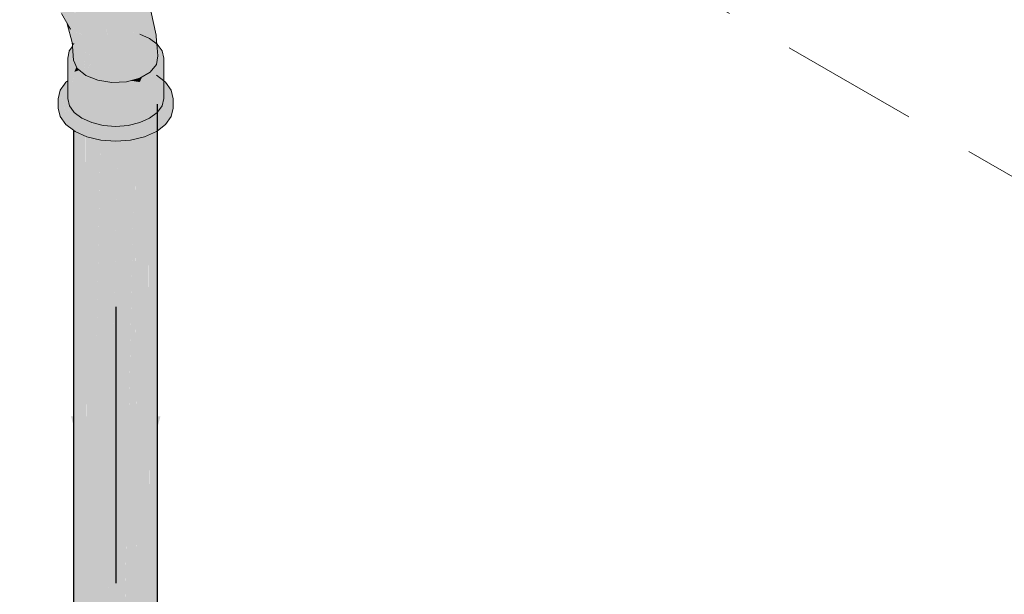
# Model space of a CAD drawing. Header units: millimetres. Extents: x 2 to 902, y -447 to 199.
# Tile 374 of 656: x 79.876 to 81.303, y 94.537 to 95.37. Entities that reach past the tile are written whole.
import ezdxf

# ---------------------------------------------------------------- set-up
doc = ezdxf.new("R2010")
doc.units = ezdxf.units.MM
doc.header["$MEASUREMENT"] = 0
doc.linetypes.add('JIS_02_2.0', pattern=[0.3, 0.2, -0.1])
for name, color, linetype, lineweight in [('AF-Condutos', 4, 'Continuous', 25), ('AF-Conexões', 9, 'Continuous', 18), ('AF-Sentido conduto', 9, 'Continuous', 30), ('DI-Área do detalhe', 7, 'JIS_02_2.0', 9)]:
    doc.layers.add(name, color=color, linetype=linetype, lineweight=lineweight)

msp = doc.modelspace()

# ---------------------------------------------------------------- hatches: boundary and pattern name
at = {"layer": 'AF-Condutos', "linetype": 'Continuous'}
for points in [[(80.076, 94.1024), (80.076, 94.1091), (80.076, 94.1651), (80.076, 95.2472), (80.0748, 94.1704), (80.0748, 94.1109), (80.0747, 94.1034), (80.0747, 94.0607), (80.076, 94.0754)], [(80.0638, 94.1117), (80.0638, 94.1262), (80.0637, 94.219), (80.0631, 95.2194), (80.0631, 94.2215), (80.0631, 94.1271), (80.0631, 94.2215), (80.0631, 95.2194), (80.0476, 94.2897), (80.0433, 95.2102), (80.0446, 94.3028), (80.045, 94.301), (80.0446, 94.3028), (80.0452, 94.152), (80.0631, 94.1121), (80.0452, 94.152), (80.0446, 94.3028), (80.0433, 95.2102), (80.0433, 94.3082), (80.0448, 94.1527), (80.0433, 94.3082), (80.0433, 95.2102), (80.0261, 94.3839), (80.0433, 94.1547), (80.0448, 94.1259), (80.0433, 94.1547), (80.0261, 94.3839), (80.0219, 94.1846), (80.0433, 94.127), (80.0219, 94.1846), (80.021, 94.1438), (80.0187, 94.0345), (80.0433, 94.0384), (80.0631, 94.0476), (80.0747, 94.0607), (80.0747, 94.1034), (80.0747, 94.111), (80.0747, 94.1709), (80.0747, 94.0607), (80.0748, 94.1704), (80.0747, 95.2325), (80.0648, 94.2144), (80.0631, 95.2194), (80.0638, 94.2184), (80.0639, 94.126), (80.0638, 94.2184), (80.0631, 95.2194), (80.0637, 94.219), (80.0638, 94.1262)], [(79.9934, 95.1954), (79.9936, 95.2086), (79.9722, 95.2166)], [(80.0648, 94.2144), (80.0745, 95.2077), (80.0631, 95.2194), (80.0632, 95.1992)], [(79.9544, 95.2087), (79.9544, 94.0717), (79.9583, 95.2064), (79.9582, 95.207), (79.9567, 95.2077), (79.9544, 95.2094)], [(79.9545, 94.1041), (79.9545, 94.1039), (79.9584, 94.0572), (79.9722, 94.0448), (79.9735, 94.1125), (79.9735, 94.1181), (79.9722, 95.2007), (79.9722, 94.1172), (79.9722, 94.112), (79.9722, 94.1172), (79.9722, 95.2007), (79.9721, 95.2008), (79.959, 94.1072), (79.959, 94.1061), (79.9584, 94.1059), (79.959, 94.1061), (79.959, 94.1072), (79.9584, 94.1068), (79.9554, 94.1046), (79.9584, 94.1068), (79.959, 94.1072), (79.9584, 95.2069), (79.9583, 95.2069)], [(79.959, 94.1061), (79.9721, 95.2008), (79.9584, 95.2069)], [(79.9723, 95.2004), (79.9735, 94.1125), (79.9933, 95.1914), (79.9934, 95.1954), (79.9892, 95.1964), (79.9739, 95.2), (79.9723, 95.2007)], [(80.0628, 95.2014), (80.0629, 95.2025), (80.0572, 95.2), (80.0434, 95.1967), (80.0434, 95.1939), (80.0476, 94.2897)], [(80.0748, 94.1704), (80.076, 95.2088), (80.0747, 95.2079)], [(79.9934, 95.1954), (79.9722, 94.0448), (79.9936, 94.0368), (79.9936, 95.1953)], [(79.9936, 95.1919), (79.9936, 94.0368), (80.0184, 95.1894), (80.0185, 95.1933), (80.0185, 95.1938), (80.0155, 95.1936), (80.0127, 95.1938), (79.9965, 95.195), (80.0132, 95.1934), (79.9965, 95.195), (79.994, 95.1952), (80.0044, 95.1927), (79.994, 95.1952), (79.9936, 95.1953), (79.9936, 95.1952)], [(80.0185, 95.1938), (79.9936, 94.0368), (80.0187, 94.0345), (80.0187, 95.1938)], [(80.043, 95.1957), (80.0431, 95.1966), (80.0371, 95.1952), (80.0187, 95.1938), (80.0187, 95.1908), (80.0187, 94.0345)]]:
    msp.add_hatch(color=151, dxfattribs=at).paths.add_polyline_path(points)
at = {"layer": 'AF-Conexões', "linetype": 'Continuous'}
for points in [[(80.0742, 95.3353), (80.0729, 95.3389), (80.0677, 95.3523), (80.0695, 95.3403), (80.0677, 95.3523), (80.0644, 95.3852), (80.0482, 95.4279), (80.0444, 95.4374), (80.0309, 95.4565), (80.0069, 95.4808), (79.9837, 95.4984), (79.9592, 95.5092), (79.9322, 95.5147), (79.9229, 95.5183), (79.9002, 95.5205), (79.8575, 95.5168), (79.8258, 95.5065), (79.8745, 95.5168), (79.9031, 95.5148), (79.9287, 95.5035), (79.9619, 95.4934), (79.9844, 95.4928), (79.9619, 95.4934), (79.9879, 95.4781), (80.0163, 95.4605), (80.0368, 95.4321), (80.054, 95.4021), (80.0368, 95.4321), (80.0163, 95.4605), (79.9879, 95.4781), (79.9619, 95.4934), (79.9287, 95.5035), (79.9031, 95.5148), (79.8745, 95.5168), (79.8258, 95.5065), (79.8077, 95.5012), (79.7962, 95.4957), (79.7975, 95.4951), (79.8012, 95.4935), (79.8052, 95.4918), (79.8405, 95.4993), (79.8724, 95.5097), (79.8405, 95.4993), (79.8255, 95.4763), (79.8279, 95.4739), (79.8625, 95.4852), (79.9012, 95.4921), (79.928, 95.4889), (79.9012, 95.4921), (79.8625, 95.4852), (79.839, 95.4595), (79.8405, 95.4573), (79.8698, 95.4653), (79.9094, 95.4748), (79.9372, 95.4724), (79.961, 95.4688), (79.9832, 95.4614), (80.0172, 95.4381), (79.9832, 95.4614), (79.961, 95.4688), (79.9372, 95.4724), (79.9094, 95.4748), (79.9203, 95.4454), (79.9464, 95.4552), (79.9769, 95.4445), (79.9987, 95.4394), (79.9769, 95.4445), (79.9464, 95.4552), (79.9203, 95.4454), (79.9537, 95.4384), (79.9857, 95.4267), (80.0051, 95.4099), (80.0267, 95.4078), (80.0432, 95.4012), (80.0267, 95.4078), (80.0051, 95.4099), (79.9857, 95.4267), (79.9537, 95.4384), (79.9203, 95.4454), (79.9094, 95.4748), (79.8698, 95.4653), (79.849, 95.4411), (79.8501, 95.4387), (79.8934, 95.4537), (79.8558, 95.4193), (79.8834, 95.4276), (79.8591, 95.4203), (79.8573, 95.4059), (79.8591, 95.4203), (79.8558, 95.4193), (79.8563, 95.4139), (79.8572, 95.4059), (79.8572, 95.4055), (79.8575, 95.403), (79.8575, 95.4026), (79.8784, 95.4093), (79.9152, 95.4231), (79.8784, 95.4093), (79.857, 95.3948), (79.8556, 95.3917), (79.8555, 95.3911), (79.8556, 95.3917), (79.8551, 95.3908), (79.8555, 95.3909), (79.8747, 95.3983), (79.8541, 95.3884), (79.8782, 95.3961), (79.9091, 95.4073), (79.928, 95.4026), (79.9696, 95.3997), (79.9466, 95.4168), (79.9841, 95.4095), (79.9466, 95.4168), (79.9732, 95.397), (79.9696, 95.3997), (79.9548, 95.3993), (79.9696, 95.3997), (79.928, 95.4026), (79.9331, 95.3987), (79.9397, 95.3937), (79.9493, 95.3864), (79.958, 95.3799), (79.9701, 95.381), (79.9772, 95.3816), (80.0143, 95.3859), (79.9772, 95.3816), (79.958, 95.3799), (79.9288, 95.3871), (79.9428, 95.3757), (79.95, 95.3648), (79.9581, 95.3524), (79.9594, 95.3549), (79.9627, 95.3614), (79.9581, 95.3524), (79.9769, 95.3479), (79.9808, 95.3488), (79.9833, 95.35), (79.9788, 95.3618), (79.9835, 95.3495), (79.9939, 95.352), (80.0055, 95.3444), (80.0023, 95.354), (79.9977, 95.3683), (80.0055, 95.3444), (80.0199, 95.3596), (80.038, 95.3795), (80.0199, 95.3596), (80.0055, 95.3444), (79.9939, 95.352), (79.9835, 95.3495), (79.9833, 95.35), (79.9808, 95.3488), (79.9769, 95.3479), (79.9581, 95.3524), (79.9701, 95.3463), (79.9761, 95.3477), (79.9701, 95.3463), (79.9774, 95.3474), (79.9701, 95.3463), (79.9724, 95.3451), (79.9709, 95.3459), (79.9663, 95.3425), (79.9709, 95.3459), (79.9701, 95.3463), (79.9669, 95.3455), (79.9636, 95.3447), (79.9654, 95.3421), (79.9657, 95.342), (79.9883, 95.3369), (79.9654, 95.3421), (79.9831, 95.3169), (79.9754, 95.2972), (79.9863, 95.2998), (79.9754, 95.2972), (79.9721, 95.289), (79.9896, 95.282), (79.9982, 95.3027), (80.0007, 95.3089), (80.0218, 95.3183), (80.0387, 95.3477), (80.0544, 95.3676), (80.0458, 95.3567), (80.0424, 95.3523), (80.0489, 95.3495), (80.0424, 95.3523), (80.0588, 95.3262), (80.0567, 95.346), (80.0564, 95.3487), (80.0588, 95.3262), (80.0424, 95.3523), (80.0387, 95.3477), (80.0218, 95.3183), (80.0424, 95.3138), (80.0218, 95.3183), (80.0007, 95.3089), (79.9896, 95.282), (80.0101, 95.2788), (80.0313, 95.2798), (80.0506, 95.285), (80.0656, 95.2937), (80.0644, 95.3427), (80.0673, 95.3413), (80.0697, 95.3387), (80.0673, 95.3413), (80.0644, 95.3427), (80.0644, 95.3426), (80.0647, 95.3424), (80.0644, 95.3426), (80.0673, 95.3405), (80.0644, 95.3426), (80.0656, 95.2937), (80.0746, 95.3049), (80.0765, 95.3171), (80.075, 95.3347), (80.0748, 95.338), (80.074, 95.3474), (80.0741, 95.3383), (80.074, 95.3474), (80.0628, 95.3979), (80.0482, 95.4279), (80.0644, 95.3852), (80.0677, 95.3523), (80.0729, 95.3389)], [(79.9581, 95.3524), (79.9428, 95.3757), (79.9235, 95.3927), (79.937, 95.3785), (79.95, 95.3559)], [(79.945, 95.3635), (79.9563, 95.3345), (79.95, 95.3559)], [(79.9559, 95.335), (79.9561, 95.3352), (79.945, 95.3635), (79.9524, 95.3365)], [(79.9713, 95.2958), (79.9681, 95.3231), (79.96, 95.3377), (79.9681, 95.3231), (79.9668, 95.3268), (79.9657, 95.3288), (79.9604, 95.338), (79.9603, 95.3381), (79.9604, 95.338), (79.9657, 95.3288), (79.9668, 95.3268), (79.9641, 95.3349), (79.9615, 95.3388), (79.9641, 95.3349), (79.9625, 95.3396), (79.961, 95.3394), (79.9596, 95.3393), (79.961, 95.3394), (79.9625, 95.3396), (79.9668, 95.3268), (79.9681, 95.3231), (79.9692, 95.3227), (79.9831, 95.3169), (79.9656, 95.3419), (79.9628, 95.3398), (79.9656, 95.3419), (79.9654, 95.3421), (79.9621, 95.3406), (79.9607, 95.34), (79.9621, 95.3406), (79.9654, 95.3421), (79.9636, 95.3447), (79.9669, 95.3455), (79.9701, 95.3463), (79.9657, 95.3485), (79.9581, 95.3524), (79.9632, 95.3452), (79.9628, 95.3445), (79.9632, 95.3452), (79.9581, 95.3524), (79.961, 95.3441), (79.9614, 95.3427), (79.9543, 95.3505), (79.9562, 95.3466), (79.961, 95.3421), (79.9562, 95.3466), (79.9601, 95.3408), (79.9562, 95.3466), (79.9581, 95.3419), (79.9591, 95.3394), (79.9594, 95.3398), (79.9591, 95.3394), (79.9595, 95.3396), (79.9592, 95.3393), (79.9595, 95.3395), (79.9606, 95.34), (79.9595, 95.3394), (79.9592, 95.3393), (79.9591, 95.3394), (79.9589, 95.3392), (79.9579, 95.3377), (79.9567, 95.3361), (79.9572, 95.3356), (79.9567, 95.3361), (79.9579, 95.3377), (79.9589, 95.3392), (79.9591, 95.3394), (79.9581, 95.3419), (79.9562, 95.3466), (79.9544, 95.3484), (79.9562, 95.3466), (79.9543, 95.3505), (79.9541, 95.3498), (79.954, 95.3491), (79.9539, 95.3488), (79.9543, 95.3505), (79.9614, 95.3427), (79.9581, 95.3524), (79.9544, 95.3509), (79.9581, 95.3524), (79.955, 95.3537), (79.95, 95.3559), (79.9531, 95.3454), (79.9554, 95.3376), (79.9561, 95.3353), (79.9562, 95.3348), (79.9563, 95.3345)], [(80.0758, 95.3341), (80.0647, 95.3424), (80.0503, 95.3488), (79.9975, 95.3528)], [(80.0877, 95.2793), (80.0851, 95.2812), (80.0744, 95.2892), (79.9544, 95.2349), (80.0851, 95.2784), (80.0851, 95.2782), (80.0851, 95.2778), (80.0851, 95.2681), (80.0851, 95.267), (80.0851, 95.2553), (80.0851, 95.2812), (80.0851, 95.3141), (80.084, 95.282), (80.0851, 95.3141), (80.0827, 95.3244), (80.0758, 95.3341), (80.0827, 95.3037), (80.076, 95.2943), (80.076, 95.2881), (80.0808, 95.2845), (80.0808, 95.2844), (80.0827, 95.283), (80.0808, 95.2844), (80.0808, 95.2845), (80.076, 95.2881), (80.076, 95.2374), (80.076, 95.2881), (80.076, 95.2943), (80.0758, 95.294), (80.072, 95.2911), (80.0749, 95.2889), (80.0758, 95.2882), (80.0749, 95.2889), (80.072, 95.2911), (80.0647, 95.2857), (80.0758, 95.294), (80.0503, 95.2793), (80.0155, 95.2739), (80.0335, 95.2753), (80.0155, 95.2739), (79.9975, 95.2753), (79.9613, 95.2913), (79.9786, 95.2837), (79.9975, 95.2753), (79.9877, 95.2822), (79.9975, 95.2753), (80.0081, 95.2745), (80.0155, 95.2739), (79.9929, 95.2814), (79.9912, 95.2817), (79.9896, 95.282), (79.9862, 95.2833), (79.9811, 95.2854), (79.9622, 95.2917), (79.9734, 95.2879), (79.9811, 95.2854), (79.9753, 95.2877), (79.9721, 95.289), (79.9703, 95.2905), (79.9673, 95.291), (79.9703, 95.2905), (79.9686, 95.2919), (79.9652, 95.2918), (79.9637, 95.2924), (79.9652, 95.2918), (79.9686, 95.2919), (79.9667, 95.2935), (79.9642, 95.2926), (79.963, 95.2927), (79.9642, 95.2926), (79.9667, 95.2935), (79.9665, 95.2936), (79.9721, 95.289), (79.9754, 95.2972), (79.9755, 95.2976), (79.9739, 95.2969), (79.9755, 95.2976), (79.9831, 95.3169), (79.9681, 95.3231), (79.9713, 95.2963), (79.9713, 95.2958), (79.9712, 95.2962), (79.9563, 95.3345), (79.9697, 95.2959), (79.97, 95.2952), (79.9697, 95.2959), (79.9563, 95.3345), (79.956, 95.3346), (79.9557, 95.3347), (79.9534, 95.3327), (79.9553, 95.3341), (79.9534, 95.3327), (79.9549, 95.3336), (79.9534, 95.3327), (79.9537, 95.3319), (79.9537, 95.3318), (79.9583, 95.3148), (79.9537, 95.3318), (79.9537, 95.3319), (79.9534, 95.3327), (79.9532, 95.3325), (79.9534, 95.3315), (79.9532, 95.3325), (79.9524, 95.3365), (79.9527, 95.3322), (79.9529, 95.3307), (79.953, 95.3309), (79.9529, 95.3307), (79.9544, 95.3109), (79.9599, 95.2991), (79.9629, 95.2981), (79.963, 95.2979), (79.9687, 95.2957), (79.963, 95.2979), (79.9629, 95.2981), (79.9599, 95.2991), (79.9635, 95.2962), (79.9651, 95.2948), (79.9626, 95.2928), (79.958, 95.2931), (79.9575, 95.293), (79.958, 95.2931), (79.9626, 95.2928), (79.9651, 95.2948), (79.9644, 95.2954), (79.9605, 95.2937), (79.9592, 95.2934), (79.9605, 95.2937), (79.9603, 95.2938), (79.9605, 95.2937), (79.9644, 95.2954), (79.9586, 95.2945), (79.9644, 95.2954), (79.963, 95.2965), (79.9578, 95.2948), (79.9553, 95.294), (79.9572, 95.2929), (79.9605, 95.291), (79.9572, 95.2929), (79.9553, 95.294), (79.9553, 95.2924), (79.9553, 95.2887), (79.9591, 95.2911), (79.9568, 95.2928), (79.9597, 95.2906), (79.9591, 95.2911), (79.9567, 95.2893), (79.9591, 95.2911), (79.9553, 95.2887), (79.9557, 95.2885), (79.9553, 95.2887), (79.9553, 95.2924), (79.9553, 95.294), (79.9551, 95.2924), (79.9545, 95.2883), (79.9553, 95.294), (79.9546, 95.2949), (79.9528, 95.2924), (79.9546, 95.2949), (79.9484, 95.3037), (79.9484, 95.2862), (79.9484, 95.3037), (79.9553, 95.294), (79.946, 95.3141), (79.946, 95.2845), (79.9474, 95.2849), (79.9474, 95.2852), (79.9475, 95.285), (79.9477, 95.2853), (79.9475, 95.285), (79.9484, 95.2856), (79.9475, 95.285), (79.9475, 95.2849), (79.9484, 95.283), (79.9475, 95.2849), (79.9475, 95.2824), (79.9474, 95.2849), (79.946, 95.2845), (79.946, 95.2828), (79.9465, 95.2836), (79.946, 95.2828), (79.9473, 95.2822), (79.946, 95.2828), (79.946, 95.2812), (79.946, 95.2553), (79.946, 95.2759), (79.946, 95.2773), (79.946, 95.2786), (79.946, 95.2812), (79.9434, 95.2793), (79.9416, 95.2742), (79.9419, 95.2728), (79.9416, 95.2742), (79.9434, 95.2793), (79.9412, 95.2762), (79.9351, 95.2677), (79.9366, 95.2613), (79.9427, 95.2528), (79.9366, 95.2613), (79.9399, 95.2468), (79.943, 95.2445), (79.9399, 95.2468), (79.942, 95.2377), (79.9432, 95.2371), (79.942, 95.2377), (79.9434, 95.2312), (79.944, 95.2368), (79.9447, 95.2432), (79.9453, 95.2491), (79.9447, 95.2432), (79.9457, 95.2424), (79.9447, 95.2432), (79.944, 95.2368), (79.9434, 95.2312), (79.9457, 95.236), (79.946, 95.2367), (79.946, 95.2422), (79.946, 95.2367), (79.9479, 95.2408), (79.946, 95.2482), (79.9479, 95.2408), (79.9488, 95.2428), (79.9492, 95.2437), (79.9484, 95.2449), (79.9544, 95.2876), (79.9545, 95.2876), (79.9544, 95.2876), (79.9544, 95.2364), (79.9552, 95.2882), (79.9552, 95.2886), (79.9553, 95.2882), (79.9664, 95.2857), (79.9808, 95.2793), (79.9664, 95.2857), (79.9553, 95.2882), (79.9552, 95.2886), (79.9552, 95.2882), (79.9553, 95.2352), (79.9664, 95.2269), (79.9808, 95.2205), (79.9975, 95.2165), (80.0155, 95.2151), (80.0114, 95.2154), (80.0044, 95.2159), (79.9739, 95.2136), (79.9961, 95.2136), (80.0216, 95.2136), (80.035, 95.2136), (80.0262, 95.2143), (80.0248, 95.2144), (80.0262, 95.2143), (80.035, 95.2136), (80.0572, 95.2136), (80.0699, 95.2192), (80.0499, 95.2177), (80.0699, 95.2192), (80.0744, 95.2213), (80.0439, 95.2189), (80.0335, 95.2165), (80.0503, 95.2205), (80.0439, 95.2189), (80.0475, 95.2192), (80.0554, 95.2198), (80.059, 95.2225), (80.0554, 95.2198), (80.0592, 95.2226), (80.0658, 95.2273), (80.0592, 95.2226), (80.0656, 95.2241), (80.0592, 95.2226), (80.0554, 95.2198), (80.0653, 95.2206), (80.0683, 95.2248), (80.0653, 95.2206), (80.0744, 95.2213), (80.0746, 95.2263), (80.0733, 95.2259), (80.0746, 95.2263), (80.0722, 95.2302), (80.0746, 95.2263), (80.0744, 95.2213), (80.0756, 95.2265), (80.076, 95.2282), (80.0747, 95.2313), (80.076, 95.2282), (80.0759, 95.2318), (80.0753, 95.2315), (80.0759, 95.2318), (80.0748, 95.2338), (80.0759, 95.2318), (80.076, 95.2282), (80.0769, 95.2323), (80.078, 95.2368), (80.0775, 95.2365), (80.0767, 95.2322), (80.076, 95.2318), (80.0767, 95.2322), (80.0775, 95.2365), (80.076, 95.2353), (80.0758, 95.2352), (80.076, 95.2353), (80.0775, 95.2365), (80.078, 95.2368), (80.0785, 95.2389), (80.0778, 95.238), (80.076, 95.2355), (80.076, 95.2726), (80.0748, 95.2344), (80.0737, 95.2336), (80.0647, 95.2269), (80.0758, 95.2352), (80.076, 95.2355), (80.0827, 95.2449), (80.0851, 95.2482), (80.0827, 95.2449), (80.0817, 95.2435), (80.0796, 95.2404), (80.0794, 95.2403), (80.0785, 95.2389), (80.076, 95.2282), (80.0744, 95.2213), (80.0572, 95.2136), (79.9739, 95.2136), (79.9544, 95.2249), (79.9434, 95.2312), (79.9544, 95.223), (79.9434, 95.2312), (79.9351, 95.2677), (79.9323, 95.2552), (79.9351, 95.2428), (79.9323, 95.2552), (79.9323, 95.2416), (79.9351, 95.2292), (79.9434, 95.2176), (79.9544, 95.2206), (79.9567, 95.2213), (79.9544, 95.2206), (79.9434, 95.2176), (79.9544, 95.2094), (79.9567, 95.2077), (79.9739, 95.2), (79.994, 95.2088), (80.0155, 95.2072), (80.0371, 95.2088), (80.0155, 95.2072), (79.994, 95.2088), (79.9739, 95.2), (79.994, 95.1952), (80.0155, 95.1936), (80.0371, 95.1952), (80.0572, 95.2), (80.0744, 95.2077), (80.076, 95.2088), (80.076, 95.2105), (80.076, 95.2088), (80.0877, 95.2312), (80.076, 95.2224), (80.0877, 95.2312), (80.076, 95.2088), (80.0877, 95.2176), (80.096, 95.2428), (80.076, 95.2228), (80.096, 95.2428), (80.0877, 95.2176), (80.096, 95.2292), (80.0988, 95.2416), (80.0988, 95.2552), (80.076, 95.2235), (80.0787, 95.2272), (80.0851, 95.2361), (80.0859, 95.2493), (80.0851, 95.2361), (80.0988, 95.2552), (80.0926, 95.2587), (80.0866, 95.262), (80.0926, 95.2587), (80.0988, 95.2552), (80.0954, 95.2626), (80.0896, 95.2751)], [(79.9483, 95.3244), (79.9483, 95.3242), (79.946, 95.3141), (79.9495, 95.3216), (79.946, 95.3141), (79.9486, 95.3084), (79.9553, 95.294), (79.9534, 95.3045), (79.9553, 95.294), (79.9558, 95.2946), (79.9583, 95.3004), (79.9557, 95.2949), (79.955, 95.3032), (79.9547, 95.3034), (79.955, 95.3032), (79.9542, 95.3114), (79.9508, 95.3189), (79.9502, 95.32), (79.9508, 95.3189), (79.9542, 95.3114), (79.955, 95.3032), (79.9557, 95.2949), (79.9551, 95.3031), (79.9557, 95.2949), (79.9583, 95.3004), (79.9588, 95.3015), (79.9544, 95.3109), (79.9536, 95.3217), (79.9534, 95.3244), (79.953, 95.3291), (79.9529, 95.3307)], [(79.9524, 95.3365), (79.9558, 95.3348), (79.9559, 95.335)], [(79.9524, 95.3365), (79.9524, 95.3363), (79.9526, 95.3364)], [(79.9557, 95.3347), (79.9524, 95.3363), (79.9532, 95.3325)], [(79.9525, 95.3363), (79.9558, 95.3348), (79.9526, 95.3364)], [(79.9559, 95.335), (79.9558, 95.3348), (79.9562, 95.3348)], [(79.9558, 95.3348), (79.956, 95.3346), (79.9562, 95.3348)], [(79.9562, 95.3348), (79.9561, 95.3352), (79.9559, 95.335)], [(79.9563, 95.3345), (79.9562, 95.3348), (79.956, 95.3346)], [(79.9595, 95.3396), (79.9591, 95.3394), (79.9592, 95.3393)], [(80.0758, 95.3341), (80.0751, 95.3339), (80.0752, 95.3329), (80.0758, 95.3257), (80.0765, 95.3171), (80.0758, 95.3125), (80.0758, 95.294), (80.0781, 95.2972), (80.0767, 95.3188), (80.0781, 95.2972), (80.0827, 95.3037), (80.0778, 95.3255)], [(79.9584, 95.3003), (79.9558, 95.2946), (79.9593, 95.2996), (79.9563, 95.2954), (79.9553, 95.294), (79.9578, 95.2948), (79.9614, 95.296), (79.963, 95.2965), (79.9622, 95.2972), (79.9599, 95.2991), (79.9596, 95.2999), (79.9589, 95.3014), (79.9588, 95.3015), (79.9583, 95.3004), (79.9558, 95.2946)], [(80.0758, 95.3063), (80.0758, 95.3125), (80.0755, 95.3108), (80.0746, 95.3049), (80.0656, 95.2937), (80.0621, 95.2917), (80.0587, 95.2897), (80.0539, 95.287), (80.0503, 95.2793), (80.0571, 95.2832), (80.0727, 95.2922), (80.0736, 95.2983), (80.0752, 95.2993), (80.0757, 95.2995), (80.0756, 95.3061), (80.0757, 95.2995), (80.0752, 95.2993), (80.0736, 95.2983), (80.0727, 95.2922), (80.0758, 95.294), (80.0758, 95.2996)], [(79.9484, 95.2449), (79.9544, 95.2364), (79.9544, 95.2875)], [(79.9552, 95.2886), (79.9544, 95.2364), (79.9553, 95.2352)], [(79.9544, 95.2876), (79.9544, 95.2875), (79.9544, 95.2364)], [(80.0539, 95.287), (80.0506, 95.285), (80.0396, 95.2821), (80.0385, 95.2818), (80.0369, 95.2813), (80.0437, 95.281), (80.0369, 95.2813), (80.0426, 95.2805), (80.0454, 95.2806), (80.0504, 95.2808), (80.0454, 95.2806), (80.0426, 95.2805), (80.0428, 95.2804), (80.0503, 95.2793), (80.0511, 95.2808), (80.0534, 95.2858)], [(79.9474, 95.2852), (79.9475, 95.2849), (79.9475, 95.285)], [(80.0428, 95.2804), (80.0369, 95.2813), (80.0364, 95.2812), (80.0354, 95.2809), (80.0344, 95.2807), (80.0409, 95.2803), (80.0423, 95.2804), (80.0409, 95.2803), (80.0344, 95.2807), (80.0313, 95.2798), (80.0329, 95.2799), (80.0392, 95.2802), (80.0329, 95.2799), (80.0313, 95.2798), (80.0124, 95.2789), (80.0101, 95.2788), (79.9929, 95.2814), (80.0021, 95.2784), (80.021, 95.2771), (80.0021, 95.2784), (80.0127, 95.2748), (80.0257, 95.2764), (80.0127, 95.2748), (80.0155, 95.2739), (80.0286, 95.2759), (80.0503, 95.2793)], [(80.0988, 95.2552), (80.096, 95.2677), (80.0877, 95.2793)], [(79.9494, 95.2396), (79.9466, 95.2356), (79.9434, 95.2312), (79.95, 95.2341), (79.9434, 95.2312), (79.9487, 95.2281), (79.9544, 95.2249), (79.9536, 95.227), (79.9544, 95.2249), (79.9573, 95.2261), (79.9546, 95.2267), (79.9544, 95.2268), (79.9509, 95.2337), (79.9544, 95.2268), (79.9546, 95.2267), (79.9544, 95.2322), (79.9546, 95.2267), (79.9573, 95.2261), (79.9629, 95.2284), (79.955, 95.2319), (79.9629, 95.2284), (79.9638, 95.2288), (79.9553, 95.2352), (79.9544, 95.2349), (79.9542, 95.236), (79.9544, 95.2349), (79.9544, 95.2359), (79.9544, 95.2361), (79.9508, 95.2415), (79.9492, 95.2437), (79.9479, 95.2408), (79.9457, 95.236), (79.9434, 95.2312), (79.9466, 95.2356)], [(79.9544, 95.2364), (79.9508, 95.2415), (79.9544, 95.2361), (79.9545, 95.2363)], [(79.9545, 95.2358), (79.9544, 95.2361), (79.9544, 95.2359), (79.9544, 95.2349), (79.9552, 95.2352), (79.9546, 95.2362), (79.9544, 95.2361)], [(79.9638, 95.2287), (79.9629, 95.2284), (79.9573, 95.2261), (79.9544, 95.2249), (79.9646, 95.219), (79.967, 95.2188), (79.9702, 95.2185), (79.9662, 95.224), (79.9702, 95.2185), (79.967, 95.2188), (79.9646, 95.219), (79.9739, 95.2136), (79.9707, 95.2185), (79.9739, 95.2136), (79.9796, 95.2169), (79.9777, 95.218), (79.9672, 95.2237), (79.9777, 95.218), (79.9796, 95.2169), (79.9782, 95.2179), (79.9796, 95.2169), (79.981, 95.2177), (79.9782, 95.2179), (79.9715, 95.2227), (79.9782, 95.2179), (79.981, 95.2177), (79.9721, 95.2226), (79.9646, 95.2276), (79.9721, 95.2226), (79.981, 95.2177), (79.9836, 95.2192), (79.9843, 95.2196), (79.9812, 95.2204), (79.9808, 95.2205), (79.9664, 95.2269)], [(79.981, 95.2177), (79.9739, 95.2136), (80.0009, 95.2157), (80.0044, 95.2159), (80.004, 95.216), (80.003, 95.216), (79.9975, 95.2165), (79.996, 95.2168), (79.9948, 95.2167), (79.996, 95.2168), (79.9933, 95.2175), (79.9907, 95.217), (79.9903, 95.217), (79.9907, 95.217), (79.9933, 95.2175), (79.993, 95.2175), (79.9843, 95.2196)]]:
    msp.add_hatch(color=161, dxfattribs=at).paths.add_polyline_path(points)
at = {"layer": 'AF-Sentido conduto', "linetype": 'Continuous'}
msp.add_hatch(color=7, dxfattribs=at).paths.add_polyline_path([(80.0156, 94.5537), (80.0803, 94.7951), (79.9508, 94.7951)])

# ---------------------------------------------------------------- linework, layer by layer
at = {"layer": 'AF-Condutos'}
for p, q in [((80.076, 94.1651), (80.076, 95.2472)), ((79.9544, 95.2094), (79.9544, 95.2087)), ((79.9544, 95.2087), (79.9544, 94.0717))]:
    msp.add_line(p, q, dxfattribs=at)
at = {"layer": 'AF-Conexões'}
for p, q in [((80.074, 95.3474), (80.0628, 95.3979)), ((79.937, 95.3785), (79.95, 95.3559)), ((79.95, 95.3559), (79.945, 95.3635)), ((79.945, 95.3635), (79.9524, 95.3365)), ((80.0647, 95.3424), (80.0503, 95.3488)), ((80.0748, 95.338), (80.074, 95.3474)), ((79.9529, 95.3307), (79.9483, 95.3244)), ((79.9524, 95.3365), (79.9527, 95.3322)), ((79.9527, 95.3322), (79.9529, 95.3307)), ((79.9529, 95.3307), (79.9544, 95.3109)), ((80.0758, 95.3341), (80.0647, 95.3424)), ((80.075, 95.3347), (80.0748, 95.338)), ((80.0765, 95.3171), (80.075, 95.3347)), ((80.0827, 95.3244), (80.0758, 95.3341)), ((79.9483, 95.3242), (79.946, 95.3141)), ((79.9483, 95.3244), (79.9483, 95.3242)), ((80.0746, 95.3049), (80.0765, 95.3171)), ((80.0851, 95.3141), (80.0827, 95.3244)), ((79.946, 95.3141), (79.946, 95.2845)), ((79.9544, 95.3109), (79.9599, 95.2991)), ((80.0656, 95.2937), (80.0746, 95.3049)), ((80.0851, 95.2812), (80.0851, 95.3141)), ((79.9599, 95.2991), (79.9635, 95.2962)), ((79.9635, 95.2962), (79.9651, 95.2948)), ((79.9651, 95.2948), (79.9665, 95.2936)), ((79.9665, 95.2936), (79.9721, 95.289)), ((79.9721, 95.289), (79.9896, 95.282)), ((80.0506, 95.285), (80.0656, 95.2937)), ((80.0851, 95.2812), (80.0744, 95.2892)), ((79.9412, 95.2762), (79.9351, 95.2677)), ((79.9434, 95.2793), (79.9412, 95.2762)), ((79.946, 95.2812), (79.9434, 95.2793)), ((79.946, 95.2845), (79.946, 95.2828)), ((79.946, 95.2828), (79.946, 95.2812)), ((79.946, 95.2812), (79.946, 95.2553)), ((79.9896, 95.282), (80.0101, 95.2788)), ((80.0101, 95.2788), (80.0313, 95.2798)), ((80.0313, 95.2798), (80.0506, 95.285)), ((80.0851, 95.2553), (80.0851, 95.2812)), ((80.0877, 95.2793), (80.0851, 95.2812)), ((80.096, 95.2677), (80.0877, 95.2793)), ((79.9351, 95.2677), (79.9323, 95.2552)), ((80.0988, 95.2552), (80.096, 95.2677)), ((79.9323, 95.2552), (79.9323, 95.2416)), ((79.946, 95.2553), (79.9484, 95.2449)), ((79.9484, 95.2449), (79.9544, 95.2364)), ((80.076, 95.2355), (80.0827, 95.2449)), ((80.0827, 95.2449), (80.0851, 95.2553)), ((80.0988, 95.2416), (80.0988, 95.2552)), ((79.9323, 95.2416), (79.9351, 95.2292)), ((79.9351, 95.2292), (79.9434, 95.2176)), ((79.9544, 95.2364), (79.9553, 95.2352)), ((79.9553, 95.2352), (79.9664, 95.2269)), ((80.0647, 95.2269), (80.0758, 95.2352)), ((80.0758, 95.2352), (80.076, 95.2355)), ((80.0877, 95.2176), (80.096, 95.2292)), ((80.096, 95.2292), (80.0988, 95.2416)), ((79.9434, 95.2176), (79.9544, 95.2094)), ((79.9664, 95.2269), (79.9808, 95.2205)), ((79.9808, 95.2205), (79.9975, 95.2165)), ((79.9975, 95.2165), (80.0155, 95.2151)), ((80.0155, 95.2151), (80.0335, 95.2165)), ((80.0335, 95.2165), (80.0503, 95.2205)), ((80.0503, 95.2205), (80.0647, 95.2269)), ((80.076, 95.2088), (80.0877, 95.2176)), ((79.9544, 95.2094), (79.9567, 95.2077)), ((79.9567, 95.2077), (79.9739, 95.2)), ((80.0572, 95.2), (80.0744, 95.2077)), ((80.0744, 95.2077), (80.076, 95.2088)), ((79.9739, 95.2), (79.994, 95.1952)), ((79.994, 95.1952), (80.0155, 95.1936)), ((80.0155, 95.1936), (80.0371, 95.1952)), ((80.0371, 95.1952), (80.0572, 95.2))]:
    msp.add_line(p, q, dxfattribs=at)
at = {"layer": 'AF-Sentido conduto'}
msp.add_lwpolyline([(80.0156, 94.9537), (80.0156, 94.5537)], dxfattribs=at)
at = {"layer": 'DI-Área do detalhe', "color": 7}
msp.add_lwpolyline([(63.9615, 87.2967), (79.4324, 96.2288), (87.8119, 91.391), (72.3409, 82.4588), (63.9615, 87.2967)], dxfattribs=at)

doc.saveas('drawing.dxf')
